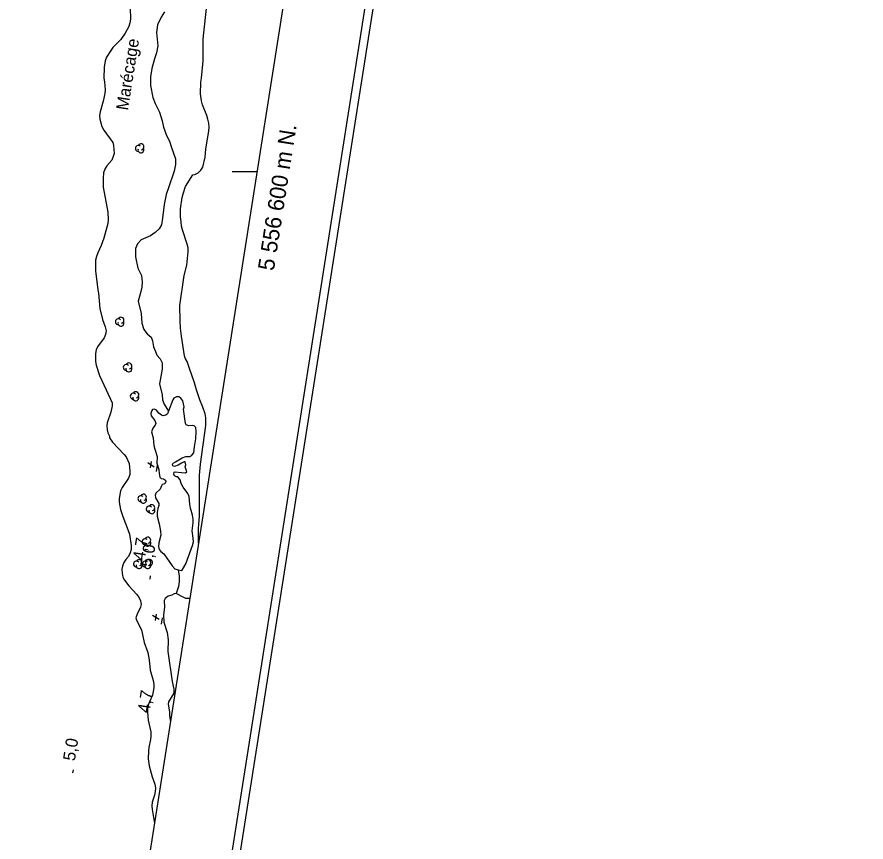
# Model space of a CAD drawing. Extents: x 282461 to 284471, y 5554090 to 5557646.
# Drawn here: x 284249 to 284458.5, y 5556434.4 to 5556638.1 of the extents above; entities that cross this region are included whole.
import ezdxf

# ---------------------------------------------------------------- set-up
doc = ezdxf.new("R2010")
doc.units = 0
for name, color, linetype in [('Niveau 3', 7, 'Continuous'), ('Niveau 4', 7, 'Continuous'), ('Niveau 44', 7, 'Continuous'), ('Niveau 60', 7, 'Continuous'), ('Niveau 61', 7, 'Continuous'), ('Niveau 7', 7, 'Continuous')]:
    doc.layers.add(name, color=color, linetype=linetype)

msp = doc.modelspace()

# ---------------------------------------------------------------- linework, layer by layer
at = {"layer": 'Niveau 3'}
for p, q in [((284281.93, 5556526.83), (284282.18, 5556528.37)), ((284281.22, 5556528.09), (284282.85, 5556527.09)), ((284283.41, 5556525.89), (284283.65, 5556527.47)), ((284281.83, 5556499.34), (284281.95, 5556500.13)), ((284283.12, 5556489.15), (284283.37, 5556490.69)), ((284282.41, 5556490.41), (284284.04, 5556489.41)), ((284284.6, 5556488.21), (284284.84, 5556489.79)), ((284262.78, 5556451.46), (284262.9, 5556452.25))]:
    msp.add_line(p, q, dxfattribs=at)
at = {"layer": 'Niveau 4'}
for points in [[(284285.41, 5556639.4), (284284.57, 5556638.1), (284283.61, 5556636.17), (284283.39, 5556634.25), (284283.74, 5556630.98), (284283.41, 5556629.28), (284282.91, 5556627.81), (284282.27, 5556625.4), (284281.88, 5556623.36), (284281.89, 5556621.16), (284282.46, 5556618.22), (284283.09, 5556616.76), (284284.17, 5556614.62), (284284.8, 5556612.47), (284285.14, 5556610.95), (284285.89, 5556608.86), (284286.62, 5556607.46), (284287.08, 5556605.88), (284288.05, 5556603.06), (284288.11, 5556601.7), (284287.78, 5556600.06), (284286.32, 5556595.93), (284285.82, 5556594.29), (284285.26, 5556591.8), (284284.88, 5556588.47), (284284.6, 5556586.83), (284284.04, 5556585.81), (284283.08, 5556584.9), (284281.95, 5556584.05), (284279.58, 5556583.08), (284278.68, 5556582.11), (284278.18, 5556580.92), (284278.19, 5556578.89), (284278.82, 5556576.12), (284279.67, 5556574.26), (284279.84, 5556572.63), (284279.74, 5556571.44), (284279.46, 5556569.97), (284278.9, 5556567.99), (284279.64, 5556564.94), (284279.76, 5556562.51), (284280.28, 5556560.99), (284281.07, 5556559.87), (284282.04, 5556559.08), (284282.38, 5556558.18), (284282.67, 5556556.71), (284283.12, 5556555.53), (284283.52, 5556554.62), (284284.31, 5556553.72), (284284.77, 5556552.71), (284284.83, 5556551.18), (284284.16, 5556547.56), (284284.79, 5556544.86), (284284.91, 5556543.61), (284285.31, 5556542.49), (284286.35, 5556540.77)], [(284284.59, 5556522.37), (284284.31, 5556521.52), (284283.24, 5556520.56), (284283.07, 5556520.05), (284283.13, 5556519.37), (284283.98, 5556518.02), (284283.98, 5556517.51), (284283.7, 5556516.77), (284283.53, 5556515.81), (284283.54, 5556514.85), (284284.05, 5556512.99), (284284.4, 5556511.13), (284284.46, 5556510.17), (284284.01, 5556508.3), (284283.9, 5556507.34), (284284.07, 5556506.6), (284284.47, 5556506.15), (284285.21, 5556505.59), (284287.25, 5556502.61), (284287.93, 5556501.88), (284288.76, 5556501.61), (284289.46, 5556501.49), (284289.8, 5556501.72), (284290.64, 5556503.13), (284292.32, 5556507.61), (284292.49, 5556508.51), (284292.48, 5556509.47), (284292.19, 5556511.28), (284292.47, 5556513.2), (284292.41, 5556514.16), (284292.29, 5556515.12), (284291.78, 5556516.87), (284291.61, 5556517.83), (284291.43, 5556519.75), (284291.09, 5556520.48), (284289.95, 5556522.06), (284289.5, 5556522.9), (284289.21, 5556523.8), (284288.7, 5556524.54), (284288.36, 5556524.54), (284287.86, 5556524.82), (284287.68, 5556525.21), (284287.74, 5556525.72), (284288.02, 5556525.83), (284289.6, 5556525.61), (284290.57, 5556525.56), (284290.9, 5556525.85), (284290.5, 5556527.03), (284290.62, 5556527.54), (284290.5, 5556528.27), (284290.22, 5556528.27), (284289.6, 5556527.99), (284288.75, 5556527.47), (284287.85, 5556527.13), (284287.45, 5556527.3), (284287.34, 5556527.64), (284287.51, 5556527.92), (284288.07, 5556528.32), (284289.76, 5556529.29), (284290.66, 5556529.57), (284291.63, 5556529.64), (284292.08, 5556529.92), (284292.58, 5556530.54), (284292.75, 5556532.01), (284293.14, 5556533.94), (284293.19, 5556535.8), (284293.07, 5556536.76), (284292.73, 5556537.21), (284292.33, 5556537.27), (284291.37, 5556537.2), (284290.75, 5556537.43), (284290.58, 5556537.77), (284290.06, 5556541.32), (284290.23, 5556541.83), (284289.89, 5556543.36), (284289.43, 5556544.03), (284288.92, 5556544.31), (284288.36, 5556544.31), (284287.68, 5556544.02), (284287.4, 5556543.63), (284286.35, 5556540.77), (284286.11, 5556540.12), (284285.72, 5556539.83), (284285.04, 5556539.66), (284284.59, 5556539.83), (284283.96, 5556540.33), (284283.39, 5556541.06), (284282.88, 5556541.29), (284282.43, 5556541.17), (284282.15, 5556540.83), (284281.98, 5556540.21), (284282.1, 5556539.65), (284283.01, 5556538.52), (284283.24, 5556537.79), (284283.07, 5556537.33), (284282.5, 5556536.6), (284282.17, 5556535.69), (284282.57, 5556534.22), (284282.74, 5556532.3), (284282.97, 5556531.4), (284283.6, 5556529.6)], [(284283.6, 5556529.6), (284283.49, 5556527.96), (284284.01, 5556526.38), (284284.07, 5556525.42), (284284.24, 5556524.46), (284284.58, 5556524.18), (284285.09, 5556524.12), (284285.6, 5556523.79), (284285.66, 5556523.45), (284285.49, 5556522.83), (284284.81, 5556522.65), (284284.59, 5556522.37)], [(284288.76, 5556501.61), (284288.95, 5556500.07), (284288.96, 5556498.66), (284288.79, 5556497.48), (284288.29, 5556495.78)], [(284291.63, 5556494.55), (284290.67, 5556494.55), (284289.99, 5556494.83), (284288.29, 5556495.78), (284287.78, 5556495.72), (284287.16, 5556495.38), (284286.26, 5556495.09), (284285.52, 5556494.58), (284285.3, 5556494.07), (284285.36, 5556492.43), (284285.14, 5556490.51), (284285.2, 5556488.7), (284286, 5556486.16), (284286.24, 5556484.3), (284286.19, 5556481.42), (284287.29, 5556474.02), (284287.69, 5556472.16), (284287.69, 5556471.2), (284286.34, 5556469.04), (284286.29, 5556468.42), (284286.58, 5556466.56), (284286.58, 5556465.6), (284286.86, 5556464.21)]]:
    msp.add_lwpolyline(points, dxfattribs=at)
at = {"layer": 'Niveau 44'}
for centre, start, end in [((284278.93, 5556605.68), 44.1154, 269.804), ((284279.56, 5556605.31), 166.9369, 29.6212), ((284279.56, 5556606.05), 282.2692, 149.7263), ((284274.62, 5556563.23), 282.2692, 149.7263), ((284273.98, 5556562.86), 44.1154, 269.804), ((284274.62, 5556562.49), 166.9369, 29.6212), ((284275.94, 5556551.58), 44.1154, 269.804), ((284276.58, 5556551.21), 166.9369, 29.6212), ((284276.58, 5556551.95), 282.2692, 149.7263), ((284277.66, 5556544.47), 44.1154, 269.804), ((284278.29, 5556544.84), 282.2692, 149.7263), ((284278.29, 5556544.1), 166.9369, 29.6212), ((284279.55, 5556519.18), 44.1154, 269.804), ((284280.18, 5556519.55), 282.2692, 149.7263), ((284280.18, 5556518.81), 166.9369, 29.6212), ((284282.23, 5556516.96), 282.2692, 149.7263), ((284281.59, 5556516.59), 44.1154, 269.804), ((284282.23, 5556516.22), 166.9369, 29.6212), ((284280.6, 5556508.57), 44.1154, 269.804), ((284281.24, 5556508.94), 282.2692, 149.7263), ((284281.24, 5556508.2), 166.9369, 29.6212), ((284278.47, 5556503.03), 44.1154, 269.804), ((284279.11, 5556502.66), 166.9369, 29.6212), ((284279.11, 5556503.4), 282.2692, 149.7263), ((284280.62, 5556503.04), 44.1154, 269.804), ((284281.25, 5556502.67), 166.9369, 29.6212), ((284281.25, 5556503.41), 282.2692, 149.7263)]:
    msp.add_arc(centre, 0.741, start, end, dxfattribs=at)
at = {"layer": 'Niveau 60'}
for points in [[(283935.57, 5554089.71), (284458.46, 5557413.53), (282983.71, 5557645.53), (282460.81, 5554321.72), (283935.57, 5554089.71)], [(283933.91, 5554092), (284456.17, 5557411.87), (282985.38, 5557643.25), (282463.1, 5554323.39), (283933.91, 5554092)], [(282485.97, 5554340.04), (282921.22, 5557106.72), (284352.51, 5556881.56), (283917.27, 5554114.87), (282485.97, 5554340.04)]]:
    msp.add_lwpolyline(points, dxfattribs=at)
at = {"layer": 'Niveau 61'}
msp.add_lwpolyline([(284302.04, 5556600), (284308.12, 5556600)], dxfattribs=at)
at = {"layer": 'Niveau 7'}
for points in [[(284276.91, 5556640.4), (284276.98, 5556637.57), (284276.81, 5556636.67), (284276.53, 5556635.76), (284275.63, 5556634.12), (284274.56, 5556632.59), (284272.65, 5556630.55), (284272.09, 5556629.81), (284271.07, 5556628.17), (284270.74, 5556627.27), (284270.46, 5556625.74), (284270.41, 5556623.03), (284270.59, 5556622.07), (284270.76, 5556620.15), (284270.65, 5556619.24), (284270.26, 5556617.32), (284269.48, 5556614.66), (284269.37, 5556613.76), (284269.43, 5556612.91), (284269.94, 5556611.05), (284270.4, 5556610.2), (284272.61, 5556607.11), (284272.78, 5556606.37), (284272.96, 5556604.45), (284272.74, 5556603.66), (284272.34, 5556602.76), (284271.16, 5556601.34), (284270.66, 5556600.55), (284270.32, 5556599.64), (284270.21, 5556598.34), (284270.22, 5556596.08), (284271.42, 5556589.93), (284271.49, 5556588.01), (284271.38, 5556587.16), (284270.43, 5556583.48), (284269.76, 5556581.67), (284268.91, 5556579.92), (284268.58, 5556579.01), (284268.35, 5556578.05), (284268.31, 5556575.45), (284268.94, 5556570.77), (284269.12, 5556569.92), (284269.41, 5556566.14), (284270.1, 5556563.43), (284270.73, 5556561.62), (284270.95, 5556560.66), (284270.84, 5556559.76), (284270.45, 5556558.91)], [(284293.78, 5556508.24), (284293.77, 5556511.91), (284293.99, 5556514.79), (284294.01, 5556525.01), (284294.23, 5556527.73), (284295.56, 5556537.28), (284295.55, 5556539.15), (284295.43, 5556540.11), (284294.86, 5556541.8), (284294.12, 5556543.6), (284293.27, 5556546.03), (284292.75, 5556547.83), (284291.55, 5556551.33), (284290.93, 5556553.02), (284290.47, 5556553.87), (284290.3, 5556554.49), (284289.55, 5556559.34), (284289.32, 5556561.26), (284289.2, 5556563.12), (284289.19, 5556566.85), (284290.24, 5556574.26), (284290.85, 5556576.86), (284291.18, 5556580.14), (284291.17, 5556581.1), (284291, 5556582.06), (284289.8, 5556585.55), (284289.57, 5556586.51), (284289.46, 5556587.47), (284289.34, 5556588.88), (284289.33, 5556590.75), (284289.72, 5556593.52), (284289.94, 5556594.48), (284290.56, 5556596.23), (284292.36, 5556599.18), (284292.87, 5556599.24), (284293.71, 5556599.64), (284294.33, 5556600.26), (284294.84, 5556601.05), (284295.4, 5556603.49), (284295.61, 5556605.46), (284296.33, 5556610.04), (284296.39, 5556610.95), (284296.33, 5556611.91), (284296.1, 5556612.87), (284295.81, 5556613.77), (284294.73, 5556616.42), (284294.5, 5556617.38), (284294.27, 5556619.18), (284294.32, 5556622.06), (284294.48, 5556623.02), (284294.92, 5556627.32), (284294.9, 5556632.52), (284294.96, 5556633.48), (284295.84, 5556640.99)], [(284270.45, 5556558.91), (284268.82, 5556556.7), (284268.48, 5556555.91), (284268.32, 5556555), (284268.32, 5556554.04), (284268.38, 5556553.08), (284268.55, 5556552.18), (284269.3, 5556549.58), (284272.08, 5556543.78), (284272.43, 5556542.88), (284272.43, 5556542.14), (284272.15, 5556540.56), (284271.2, 5556537.9), (284271.14, 5556537.16), (284271.2, 5556536.2), (284271.43, 5556535.41), (284271.77, 5556534.62), (284271.83, 5556534.23), (284272.51, 5556533.1), (284275.46, 5556530.07), (284275.92, 5556529.5), (284276.66, 5556527.87), (284276.83, 5556526), (284276.78, 5556525.16), (284276.5, 5556524.25), (284274.92, 5556521.98), (284274.53, 5556521.13), (284274.2, 5556519.27), (284274.2, 5556518.31), (284274.49, 5556516.5), (284275.06, 5556514.75), (284276.43, 5556511.31), (284276.71, 5556510.41), (284277.12, 5556507.64), (284277.12, 5556506.68), (284276.9, 5556505.78), (284276.45, 5556504.93), (284275.83, 5556504.19), (284275.32, 5556503.4), (284274.99, 5556502.49), (284274.88, 5556501.76), (284274.94, 5556500.8), (284275.11, 5556499.84), (284275.51, 5556499.05), (284276.58, 5556497.64), (284278.51, 5556495.5), (284279.08, 5556494.71), (284279.48, 5556493.93), (284279.6, 5556493.08), (284279.43, 5556492.4), (284278.59, 5556490.7), (284278.31, 5556489.8), (284278.48, 5556489.23), (284279.67, 5556486.81), (284280.36, 5556483.65), (284281.27, 5556481.17), (284281.62, 5556479.42), (284281.85, 5556476.87), (284282.6, 5556474.28), (284282.71, 5556473.38), (284282.71, 5556472.47), (284282.44, 5556470.66), (284281.65, 5556469.02), (284281.37, 5556468.17), (284281.15, 5556467.32), (284281.15, 5556466.36), (284281.38, 5556464.5), (284281.96, 5556461.62), (284282.02, 5556460.66), (284281.91, 5556459.7), (284281.52, 5556457.77), (284281.41, 5556456.81), (284281.36, 5556454.95), (284281.59, 5556453.2), (284282.33, 5556450.55), (284282.96, 5556448.74), (284283.13, 5556447.78), (284283.08, 5556446.88), (284282.91, 5556445.97), (284282.35, 5556444.27), (284282.24, 5556443.37), (284282.3, 5556442.41), (284282.89, 5556439.02)]]:
    msp.add_lwpolyline(points, dxfattribs=at)

# ---------------------------------------------------------------- texts
at = {"layer": 'Niveau 3'}
for s, rotation, p in [('4,7    ', 81.0958, (284280.47, 5556503.82)), ('5,0  ', 81.0957, (284282.31, 5556502.18)), ('4,7    ', 81.0958, (284281.66, 5556466.14)), ('5,0  ', 81.0957, (284263.26, 5556454.3))]:
    msp.add_text(s, height=3, rotation=rotation, dxfattribs=at).set_placement(p)
at = {"layer": 'Niveau 61'}
msp.add_text('5 556 600 m N.', height=4, rotation=81.0596, dxfattribs=at).set_placement((284312.33, 5556575.29))
at = {"layer": 'Niveau 7'}
msp.add_text('Marécage', height=3, rotation=81.0598, dxfattribs=at).set_placement((284276.35, 5556614.93))

doc.saveas('drawing.dxf')
